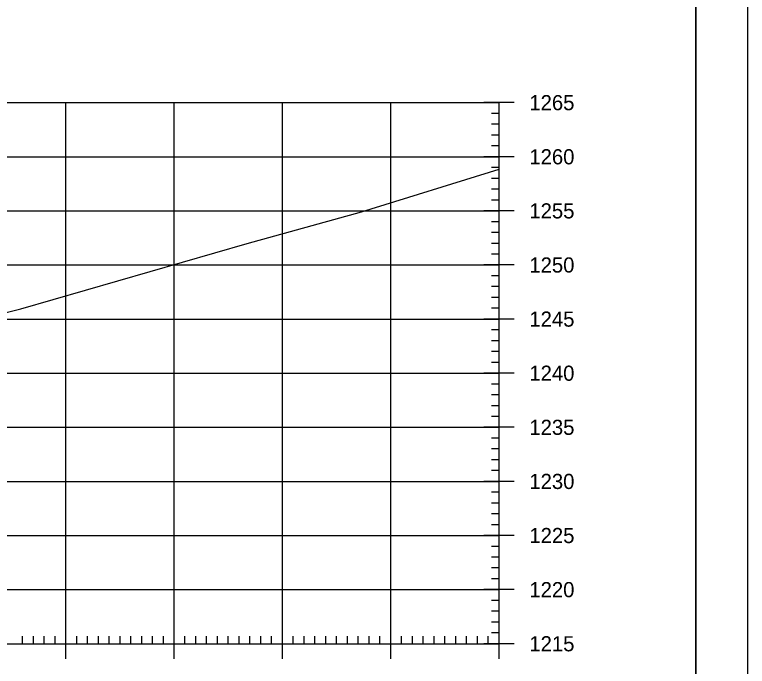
# Model space of a CAD drawing. Extents: x 1406028 to 1412453, y 321733 to 325986.
# Drawn here: x 1410874.9 to 1410942.5, y 322356.3 to 322416.6 of the extents above; entities that cross this region are included whole.
import ezdxf

# ---------------------------------------------------------------- set-up
doc = ezdxf.new("R2010")
doc.units = 0
for name, color, linetype in [('R_Axis', 7, 'Continuous'), ('R_Axis Annot', 7, 'Continuous'), ('R_Border', 7, 'Continuous'), ('R_Exist Surface', 7, 'Continuous'), ('R_Grid', 7, 'Continuous'), ('R_No Plot', 7, 'Continuous')]:
    doc.layers.add(name, color=color, linetype=linetype)

msp = doc.modelspace()

# ---------------------------------------------------------------- linework, layer by layer
at = {"layer": 'R_Axis'}
for p, q in [((1410920.992, 322408.427), (1410918.192, 322408.427)), ((1410919.592, 322358.427), (1410919.592, 322408.427)), ((1410919.592, 322407.427), (1410918.892, 322407.427)), ((1410919.592, 322406.427), (1410918.892, 322406.427)), ((1410919.592, 322405.427), (1410918.892, 322405.427)), ((1410919.592, 322404.427), (1410918.892, 322404.427)), ((1410920.992, 322403.427), (1410918.192, 322403.427)), ((1410919.592, 322402.427), (1410918.892, 322402.427)), ((1410919.592, 322401.427), (1410918.892, 322401.427)), ((1410919.592, 322400.427), (1410918.892, 322400.427)), ((1410919.592, 322399.427), (1410918.892, 322399.427)), ((1410920.992, 322398.427), (1410918.192, 322398.427)), ((1410919.592, 322397.427), (1410918.892, 322397.427)), ((1410919.592, 322396.427), (1410918.892, 322396.427)), ((1410919.592, 322395.427), (1410918.892, 322395.427)), ((1410919.592, 322394.427), (1410918.892, 322394.427)), ((1410920.992, 322393.427), (1410918.192, 322393.427)), ((1410919.592, 322392.427), (1410918.892, 322392.427)), ((1410919.592, 322391.427), (1410918.892, 322391.427)), ((1410919.592, 322390.427), (1410918.892, 322390.427)), ((1410919.592, 322389.427), (1410918.892, 322389.427)), ((1410920.992, 322388.427), (1410918.192, 322388.427)), ((1410919.592, 322387.427), (1410918.892, 322387.427)), ((1410919.592, 322386.427), (1410918.892, 322386.427)), ((1410919.592, 322385.427), (1410918.892, 322385.427)), ((1410919.592, 322384.427), (1410918.892, 322384.427)), ((1410920.992, 322383.427), (1410918.192, 322383.427)), ((1410919.592, 322382.427), (1410918.892, 322382.427)), ((1410919.592, 322381.427), (1410918.892, 322381.427)), ((1410919.592, 322380.427), (1410918.892, 322380.427)), ((1410919.592, 322379.427), (1410918.892, 322379.427)), ((1410920.992, 322378.427), (1410918.192, 322378.427)), ((1410919.592, 322377.427), (1410918.892, 322377.427)), ((1410919.592, 322376.427), (1410918.892, 322376.427)), ((1410919.592, 322375.427), (1410918.892, 322375.427)), ((1410919.592, 322374.427), (1410918.892, 322374.427)), ((1410920.992, 322373.427), (1410918.192, 322373.427)), ((1410919.592, 322372.427), (1410918.892, 322372.427)), ((1410919.592, 322371.427), (1410918.892, 322371.427)), ((1410919.592, 322370.427), (1410918.892, 322370.427)), ((1410919.592, 322369.427), (1410918.892, 322369.427)), ((1410920.992, 322368.427), (1410918.192, 322368.427)), ((1410919.592, 322367.427), (1410918.892, 322367.427)), ((1410919.592, 322366.427), (1410918.892, 322366.427)), ((1410919.592, 322365.427), (1410918.892, 322365.427)), ((1410919.592, 322364.427), (1410918.892, 322364.427)), ((1410920.992, 322363.427), (1410918.192, 322363.427)), ((1410919.592, 322362.427), (1410918.892, 322362.427)), ((1410919.592, 322361.427), (1410918.892, 322361.427)), ((1410879.592, 322357.027), (1410879.592, 322359.827)), ((1410889.592, 322357.027), (1410889.592, 322359.827)), ((1410899.592, 322357.027), (1410899.592, 322359.827)), ((1410909.592, 322357.027), (1410909.592, 322359.827)), ((1410919.592, 322360.427), (1410918.892, 322360.427)), ((1410919.592, 322357.027), (1410919.592, 322359.827)), ((1410875.592, 322358.427), (1410875.592, 322359.127)), ((1410876.592, 322358.427), (1410876.592, 322359.127)), ((1410877.592, 322358.427), (1410877.592, 322359.127)), ((1410878.592, 322358.427), (1410878.592, 322359.127)), ((1410880.592, 322358.427), (1410880.592, 322359.127)), ((1410881.592, 322358.427), (1410881.592, 322359.127)), ((1410882.592, 322358.427), (1410882.592, 322359.127)), ((1410883.592, 322358.427), (1410883.592, 322359.127)), ((1410884.592, 322358.427), (1410884.592, 322359.127)), ((1410885.592, 322358.427), (1410885.592, 322359.127)), ((1410886.592, 322358.427), (1410886.592, 322359.127)), ((1410887.592, 322358.427), (1410887.592, 322359.127)), ((1410888.592, 322358.427), (1410888.592, 322359.127)), ((1410890.592, 322358.427), (1410890.592, 322359.127)), ((1410891.592, 322358.427), (1410891.592, 322359.127)), ((1410892.592, 322358.427), (1410892.592, 322359.127)), ((1410893.592, 322358.427), (1410893.592, 322359.127)), ((1410894.592, 322358.427), (1410894.592, 322359.127)), ((1410895.592, 322358.427), (1410895.592, 322359.127)), ((1410896.592, 322358.427), (1410896.592, 322359.127)), ((1410897.592, 322358.427), (1410897.592, 322359.127)), ((1410898.592, 322358.427), (1410898.592, 322359.127)), ((1410900.592, 322358.427), (1410900.592, 322359.127)), ((1410901.592, 322358.427), (1410901.592, 322359.127)), ((1410902.592, 322358.427), (1410902.592, 322359.127)), ((1410903.592, 322358.427), (1410903.592, 322359.127)), ((1410904.592, 322358.427), (1410904.592, 322359.127)), ((1410905.592, 322358.427), (1410905.592, 322359.127)), ((1410906.592, 322358.427), (1410906.592, 322359.127)), ((1410907.592, 322358.427), (1410907.592, 322359.127)), ((1410908.592, 322358.427), (1410908.592, 322359.127)), ((1410910.592, 322358.427), (1410910.592, 322359.127)), ((1410911.592, 322358.427), (1410911.592, 322359.127)), ((1410912.592, 322358.427), (1410912.592, 322359.127)), ((1410913.592, 322358.427), (1410913.592, 322359.127)), ((1410914.592, 322358.427), (1410914.592, 322359.127)), ((1410915.592, 322358.427), (1410915.592, 322359.127)), ((1410916.592, 322358.427), (1410916.592, 322359.127)), ((1410917.592, 322358.427), (1410917.592, 322359.127)), ((1410918.592, 322358.427), (1410918.592, 322359.127)), ((1410919.592, 322359.427), (1410918.892, 322359.427)), ((1410639.592, 322358.427), (1410919.592, 322358.427)), ((1410920.992, 322358.427), (1410918.192, 322358.427))]:
    msp.add_line(p, q, dxfattribs=at)
at = {"layer": 'R_Border'}
msp.add_line((1410937.772, 322267.427), (1410937.772, 322472.887), dxfattribs=at)
at = {"layer": 'R_Exist Surface'}
msp.add_lwpolyline([(1410817.154, 322376.033), (1410824.38, 322379.417), (1410855.486, 322385.551), (1410869.141, 322387.806), (1410875.445, 322389.372), (1410896.345, 322395.399), (1410906.888, 322398.35), (1410919.592, 322402.281)], dxfattribs=at)
at = {"layer": 'R_Grid'}
for p, q in [((1410639.592, 322408.427), (1410919.592, 322408.427)), ((1410879.592, 322358.427), (1410879.592, 322408.427)), ((1410889.592, 322358.427), (1410889.592, 322408.427)), ((1410899.592, 322358.427), (1410899.592, 322408.427)), ((1410909.592, 322358.427), (1410909.592, 322408.427)), ((1410919.592, 322358.427), (1410919.592, 322408.427)), ((1410639.592, 322403.427), (1410919.592, 322403.427)), ((1410639.592, 322398.427), (1410919.592, 322398.427)), ((1410639.592, 322393.427), (1410919.592, 322393.427)), ((1410639.592, 322388.427), (1410919.592, 322388.427)), ((1410639.592, 322383.427), (1410919.592, 322383.427)), ((1410639.592, 322378.427), (1410919.592, 322378.427)), ((1410639.592, 322373.427), (1410919.592, 322373.427)), ((1410639.592, 322368.427), (1410919.592, 322368.427)), ((1410639.592, 322363.427), (1410919.592, 322363.427)), ((1410639.592, 322358.427), (1410919.592, 322358.427))]:
    msp.add_line(p, q, dxfattribs=at)
at = {"layer": 'R_No Plot'}
for points in [[(1410609.184, 322476.782), (1410942.524, 322476.782), (1410942.524, 322263.444), (1410609.184, 322263.444)], [(1410855.512, 322472.887), (1410875.132, 322472.887), (1410875.132, 322463.007), (1410891.244, 322463.007), (1410914.443, 322463.007), (1410914.443, 322438.675), (1410937.772, 322438.675), (1410937.772, 322267.427), (1410621.592, 322267.427), (1410621.592, 322472.887)]]:
    msp.add_lwpolyline(points, close=True, dxfattribs=at)

# ---------------------------------------------------------------- texts
at = {"layer": 'R_Axis Annot'}
for s, p in [('1265', (1410922.392, 322407.727)), ('1260', (1410922.392, 322402.727)), ('1255', (1410922.392, 322397.727)), ('1250', (1410922.392, 322392.727)), ('1245', (1410922.392, 322387.727)), ('1240', (1410922.392, 322382.727)), ('1235', (1410922.392, 322377.727)), ('1230', (1410922.392, 322372.727)), ('1225', (1410922.392, 322367.727)), ('1220', (1410922.392, 322362.727)), ('1215', (1410922.392, 322357.727))]:
    msp.add_text(s, height=1.4, dxfattribs=at).set_placement(p)

doc.saveas('drawing.dxf')
